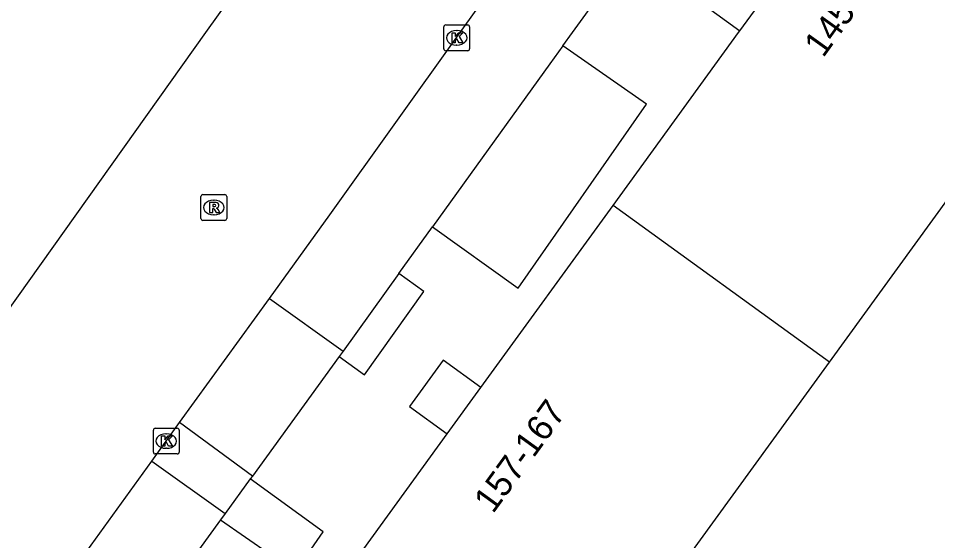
# Model space of a CAD drawing. Extents: x 159675 to 160530, y 382179 to 382901.
# Drawn here: x 160206.75 to 160242.45, y 382480.25 to 382500.55 of the extents above; entities that cross this region are included whole.
import ezdxf

# ---------------------------------------------------------------- set-up
doc = ezdxf.new("R2010")
doc.units = 0
for name, color, linetype in [('IMGEO_Kolk', 7, 'Continuous'), ('IMGEO_Pand', 7, 'Continuous'), ('IMGEO_Pand_nummerreeks', 7, 'Continuous'), ('IMGEO_Rijbaan_lokaal_gesloten', 7, 'Continuous'), ('IMGEO_Rioolput', 7, 'Continuous'), ('IMGEO_Voetpad_open', 7, 'Continuous')]:
    doc.layers.add(name, color=color, linetype=linetype)

msp = doc.modelspace()

# ---------------------------------------------------------------- linework, layer by layer
at = {"layer": 'IMGEO_Kolk'}
for p, q in [((160223.275, 382499.366), (160223.275, 382500.218)), ((160223.35, 382500.292), (160224.202, 382500.292)), ((160223.763, 382500.072), (160223.788, 382500.072)), ((160224.276, 382500.218), (160224.276, 382499.366)), ((160224.202, 382499.292), (160223.35, 382499.292)), ((160223.786, 382499.512), (160223.761, 382499.512)), ((160212.071, 382484.615), (160212.923, 382484.615)), ((160211.996, 382483.689), (160211.996, 382484.541)), ((160212.484, 382484.395), (160212.509, 382484.395)), ((160212.997, 382484.541), (160212.997, 382483.689)), ((160212.923, 382483.615), (160212.071, 382483.615)), ((160212.507, 382483.835), (160212.482, 382483.835))]:
    msp.add_line(p, q, dxfattribs=at)
for points in [[(160223.275, 382499.366), (160223.275, 382500.218)], [(160223.35, 382500.292), (160224.202, 382500.292)], [(160223.596, 382499.992), (160223.719, 382499.992), (160223.719, 382499.841), (160223.849, 382499.992), (160224.013, 382499.992), (160223.867, 382499.841), (160224.02, 382499.592), (160223.868, 382499.592), (160223.783, 382499.756), (160223.719, 382499.689), (160223.719, 382499.592), (160223.596, 382499.592), (160223.596, 382499.992)], [(160224.276, 382500.218), (160224.276, 382499.366)], [(160224.202, 382499.292), (160223.35, 382499.292)], [(160212.071, 382484.615), (160212.923, 382484.615)], [(160211.996, 382483.689), (160211.996, 382484.541)], [(160212.317, 382484.315), (160212.44, 382484.315), (160212.44, 382484.164), (160212.57, 382484.315), (160212.734, 382484.315), (160212.588, 382484.164), (160212.741, 382483.915), (160212.589, 382483.915), (160212.504, 382484.079), (160212.44, 382484.012), (160212.44, 382483.915), (160212.317, 382483.915), (160212.317, 382484.315)], [(160212.997, 382484.541), (160212.997, 382483.689)], [(160212.923, 382483.615), (160212.071, 382483.615)]]:
    msp.add_lwpolyline(points, dxfattribs=at)
for centre, start, end in [((160223.352, 382500.216), 91.552, 178.448), ((160223.352, 382500.216), 91.552, 178.448), ((160224.2, 382500.216), 1.552, 88.448), ((160224.2, 382500.216), 1.552, 88.448), ((160223.352, 382499.368), 181.552, 268.448), ((160223.352, 382499.368), 181.552, 268.448), ((160224.2, 382499.368), 271.552, 358.448), ((160224.2, 382499.368), 271.552, 358.448), ((160212.073, 382484.539), 91.552, 178.448), ((160212.073, 382484.539), 91.552, 178.448), ((160212.921, 382484.539), 1.552, 88.448), ((160212.921, 382484.539), 1.552, 88.448), ((160212.073, 382483.691), 181.552, 268.448), ((160212.073, 382483.691), 181.552, 268.448), ((160212.921, 382483.691), 271.552, 358.448), ((160212.921, 382483.691), 271.552, 358.448)]:
    msp.add_arc(centre, 0.0765, start, end, dxfattribs=at)
for centre, major_axis, ratio, start_param, end_param in [((160223.762, 382499.792), (-0.387, 0.002), 0.722429, 4.712389, 7.853982), ((160223.787, 382499.792), (-0.39, 0.002), 0.717154, 1.570796, 4.712389), ((160212.483, 382484.115), (-0.387, 0.002), 0.722429, 4.712389, 7.853982), ((160212.508, 382484.115), (-0.39, 0.002), 0.717154, 1.570796, 4.712389)]:
    msp.add_ellipse(centre, major_axis=major_axis, ratio=ratio, start_param=start_param, end_param=end_param, dxfattribs=at)
at = {"layer": 'IMGEO_Pand'}
for points in [[(160238.256, 382487.19), (160247.547, 382500), (160248.493, 382501.304), (160240.092, 382507.396), (160239.464, 382506.53)], [(160234.771, 382500.06), (160236.011, 382501.771)], [(160229.852, 382493.28), (160234.727, 382500), (160234.771, 382500.06)], [(160224.718, 382486.203), (160229.852, 382493.28)], [(160238.256, 382487.19), (160229.852, 382493.28)], [(160227.923, 382472.943), (160238.256, 382487.19)], [(160223.406, 382484.395), (160224.718, 382486.203)], [(160219.517, 382479.034), (160223.406, 382484.395)]]:
    msp.add_lwpolyline(points, dxfattribs=at)
at = {"layer": 'IMGEO_Rijbaan_lokaal_gesloten'}
for points in [[(160216.503, 382489.659), (160218.852, 382492.909), (160223.908, 382500), (160224.532, 382500.867), (160228.891, 382506.926)], [(160216.121, 382502.946), (160214.024, 382500), (160205.773, 382488.409)], [(160213.016, 382484.835), (160216.503, 382489.659)], [(160211.935, 382483.338), (160213.016, 382484.835)], [(160208.563, 382478.674), (160211.935, 382483.338)]]:
    msp.add_lwpolyline(points, dxfattribs=at)
at = {"layer": 'IMGEO_Rioolput'}
for p, q in [((160213.843, 382492.771), (160213.843, 382493.623)), ((160213.918, 382493.697), (160214.77, 382493.697)), ((160214.844, 382493.623), (160214.844, 382492.771)), ((160214.331, 382493.477), (160214.356, 382493.477)), ((160214.354, 382492.917), (160214.329, 382492.917)), ((160214.77, 382492.697), (160213.918, 382492.697))]:
    msp.add_line(p, q, dxfattribs=at)
for points in [[(160213.843, 382492.771), (160213.843, 382493.623)], [(160213.918, 382493.697), (160214.77, 382493.697)], [(160214.844, 382493.623), (160214.844, 382492.771)], [(160214.432, 382493.395), (160214.18, 382493.397), (160214.18, 382492.997)], [(160214.358, 382493.316), (160214.304, 382493.316), (160214.304, 382493.235)], [(160214.304, 382493.235), (160214.356, 382493.235)], [(160214.18, 382492.997), (160214.304, 382492.997), (160214.304, 382493.159), (160214.315, 382493.159)], [(160214.362, 382493.13), (160214.433, 382492.997), (160214.573, 382492.997), (160214.508, 382493.123)], [(160214.77, 382492.697), (160213.918, 382492.697)]]:
    msp.add_lwpolyline(points, dxfattribs=at)
for centre, radius, start, end in [((160213.92, 382493.621), 0.0765, 91.552, 178.448), ((160213.92, 382493.621), 0.0765, 91.552, 178.448), ((160214.768, 382493.621), 0.0765, 1.552, 88.448), ((160214.768, 382493.621), 0.0765, 1.552, 88.448), ((160214.34, 382493.424), 0.19, 274.7715, 282.9687), ((160214.364, 382493.22), 0.0964, 77.0061, 93.1865), ((160214.378, 382493.277), 0.0378, 276.6634, 79.6772), ((160214.431, 382493.285), 0.109, 350.3612, 89.416), ((160214.429, 382493.285), 0.112, 277.5842, 350.9817), ((160214.314, 382493.106), 0.0533, 26.0293, 88.6989), ((160214.413, 382493.07), 0.108, 29.5134, 73.7905), ((160213.92, 382492.773), 0.0765, 181.552, 268.448), ((160213.92, 382492.773), 0.0765, 181.552, 268.448), ((160214.768, 382492.773), 0.0765, 271.552, 358.448), ((160214.768, 382492.773), 0.0765, 271.552, 358.448)]:
    msp.add_arc(centre, radius, start, end, dxfattribs=at)
for centre, major_axis, ratio, start_param, end_param in [((160214.33, 382493.197), (-0.387, 0.002), 0.722429, 4.712389, 7.853982), ((160214.355, 382493.197), (-0.39, 0.002), 0.717154, 1.570796, 4.712389)]:
    msp.add_ellipse(centre, major_axis=major_axis, ratio=ratio, start_param=start_param, end_param=end_param, dxfattribs=at)
at = {"layer": 'IMGEO_Voetpad_open'}
for points in [[(160236.011, 382501.771), (160234.535, 382502.788), (160233.361, 382501.083), (160234.771, 382500.06)], [(160227.898, 382499.479), (160228.273, 382500), (160229.377, 382501.534)], [(160227.898, 382499.479), (160227.391, 382498.775), (160222.841, 382492.451)], [(160222.841, 382492.451), (160226.158, 382490.064), (160231.144, 382497.216), (160227.898, 382499.479)], [(160221.527, 382490.625), (160222.841, 382492.451)], [(160219.207, 382487.402), (160220.191, 382486.689), (160222.498, 382489.927), (160221.527, 382490.625)], [(160221.527, 382490.625), (160219.36, 382487.613)], [(160216.503, 382489.659), (160219.36, 382487.613)], [(160219.36, 382487.613), (160219.207, 382487.402)], [(160219.207, 382487.402), (160215.841, 382482.757)], [(160224.718, 382486.203), (160223.253, 382487.265), (160221.941, 382485.458), (160223.406, 382484.395)], [(160215.841, 382482.757), (160213.016, 382484.835)], [(160211.935, 382483.338), (160214.787, 382481.302)], [(160214.604, 382481.05), (160217.516, 382479.035), (160218.591, 382480.589), (160215.757, 382482.642)], [(160215.757, 382482.642), (160214.787, 382481.302)], [(160215.841, 382482.757), (160215.757, 382482.642)], [(160214.604, 382481.05), (160211.397, 382476.623)], [(160214.787, 382481.302), (160214.604, 382481.05)]]:
    msp.add_lwpolyline(points, dxfattribs=at)

# ---------------------------------------------------------------- texts
at = {"layer": 'IMGEO_Pand_nummerreeks'}
for s, rotation, p in [('145-155', 54.3622, (160238.01, 382498.986)), ('157-167', 54.0414, (160225.186, 382481.263))]:
    msp.add_text(s, height=1, rotation=rotation, dxfattribs=at).set_placement(p)

doc.saveas('drawing.dxf')
